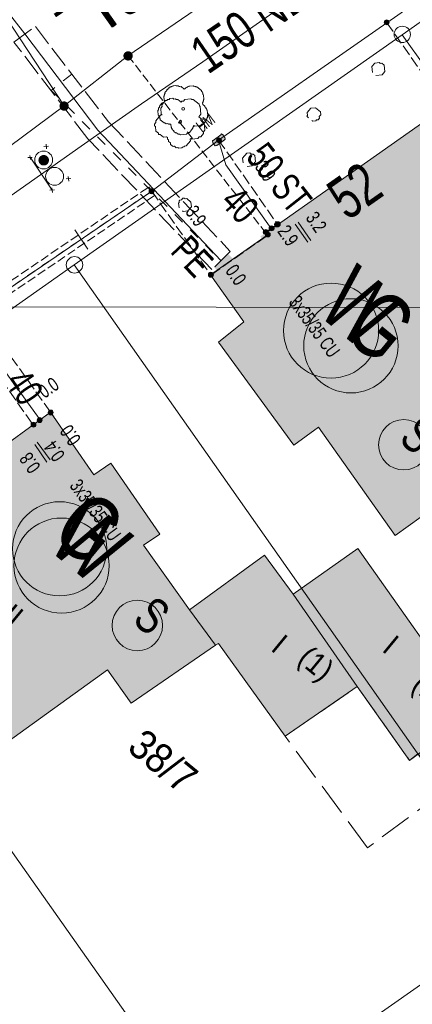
# Model space of a CAD drawing. Header units: metres. Extents: x -740 to 758, y -633 to 854.
# Tile 724 of 1056: x 293 to 308, y -150 to -113. Entities that reach past the tile are written whole.
import ezdxf

# ---------------------------------------------------------------- set-up
doc = ezdxf.new("R2010")
doc.units = ezdxf.units.M
doc.header["$MEASUREMENT"] = 0
for name, pattern in [('1248_416', [1.664, 1.248, -0.416]), ('333_125', [0.4576, 0.3328, -0.1248]), ('333_333', [0.6656, 0.3328, -0.3328]), ('416_125', [0.5408, 0.416, -0.1248]), ('416_416', [0.832, 0.416, -0.416]), ('832_208', [1.04, 0.832, -0.208])]:
    doc.linetypes.add(name, pattern=pattern)
for name, color, linetype in [('Gas.LOVION', 7, 'Continuous'), ('Gis.LOVION', 7, 'Continuous'), ('Grundkarte.LOVION', 7, 'Continuous'), ('Grundkarte_Text.LOVION', 7, 'Continuous'), ('Strom.LOVION', 7, 'Continuous'), ('StromBemass.LOVION', 7, 'Continuous'), ('ViewBounds.LOVION', 7, 'Continuous'), ('Wasser.LOVION', 7, 'Continuous')]:
    doc.layers.add(name, color=color, linetype=linetype)
doc.styles.add('ERSTELLTER_STIL_1', font='arial.ttf')

msp = doc.modelspace()

# ---------------------------------------------------------------- hatches: boundary and pattern name
at = {"layer": 'Gas.LOVION', "linetype": 'Continuous', "lineweight": 13}
for points in [[(297.651, -114.057), (297.664, -114.039), (297.675, -114.02), (297.683, -113.999), (297.688, -113.978), (297.691, -113.956), (297.691, -113.934), (297.688, -113.912), (297.682, -113.89), (297.674, -113.87), (297.663, -113.851), (297.65, -113.833), (297.635, -113.817), (297.618, -113.803), (297.599, -113.791), (297.579, -113.781), (297.558, -113.775), (297.536, -113.771), (297.514, -113.769), (297.492, -113.771), (297.471, -113.775), (297.45, -113.782), (297.43, -113.791), (297.411, -113.803), (297.394, -113.817), (297.379, -113.834), (297.366, -113.852), (297.355, -113.871), (297.347, -113.891), (297.342, -113.913), (297.339, -113.935), (297.339, -113.957), (297.342, -113.979), (297.348, -114), (297.356, -114.021), (297.367, -114.04), (297.38, -114.058), (297.395, -114.074), (297.412, -114.088), (297.431, -114.1), (297.451, -114.109), (297.472, -114.116), (297.493, -114.12), (297.516, -114.121), (297.538, -114.12), (297.559, -114.116), (297.58, -114.109), (297.6, -114.099), (297.619, -114.087), (297.636, -114.073)], [(297.653, -114.056), (297.666, -114.038), (297.676, -114.019), (297.684, -113.998), (297.69, -113.977), (297.692, -113.955), (297.692, -113.933), (297.69, -113.911), (297.684, -113.889), (297.676, -113.869), (297.665, -113.849), (297.652, -113.832), (297.637, -113.816), (297.62, -113.801), (297.601, -113.79), (297.581, -113.78), (297.56, -113.773), (297.538, -113.769), (297.516, -113.768), (297.494, -113.77), (297.472, -113.774), (297.451, -113.781), (297.431, -113.79), (297.412, -113.802), (297.395, -113.816), (297.38, -113.832), (297.367, -113.85), (297.357, -113.87), (297.349, -113.89), (297.343, -113.912), (297.34, -113.934), (297.341, -113.956), (297.343, -113.978), (297.349, -113.999), (297.357, -114.02), (297.368, -114.039), (297.381, -114.057), (297.396, -114.073), (297.413, -114.087), (297.432, -114.099), (297.452, -114.109), (297.473, -114.115), (297.495, -114.119), (297.517, -114.121), (297.539, -114.119), (297.561, -114.115), (297.582, -114.108), (297.602, -114.099), (297.621, -114.087), (297.638, -114.073)], [(295.22, -115.965), (295.233, -115.947), (295.243, -115.927), (295.251, -115.907), (295.257, -115.885), (295.26, -115.863), (295.26, -115.841), (295.257, -115.819), (295.251, -115.798), (295.243, -115.777), (295.232, -115.758), (295.219, -115.74), (295.204, -115.724), (295.187, -115.71), (295.168, -115.698), (295.148, -115.689), (295.127, -115.682), (295.105, -115.678), (295.083, -115.677), (295.061, -115.678), (295.04, -115.683), (295.019, -115.689), (294.999, -115.699), (294.98, -115.711), (294.963, -115.725), (294.948, -115.741), (294.935, -115.759), (294.925, -115.778), (294.916, -115.799), (294.911, -115.82), (294.908, -115.842), (294.908, -115.864), (294.911, -115.886), (294.917, -115.908), (294.925, -115.928), (294.936, -115.948), (294.949, -115.965), (294.964, -115.981), (294.981, -115.996), (295, -116.007), (295.02, -116.017), (295.041, -116.023), (295.062, -116.027), (295.085, -116.029), (295.107, -116.027), (295.128, -116.023), (295.149, -116.016), (295.169, -116.007), (295.188, -115.995), (295.205, -115.981)], [(295.222, -115.969), (295.235, -115.951), (295.245, -115.932), (295.253, -115.911), (295.259, -115.89), (295.262, -115.868), (295.262, -115.846), (295.259, -115.824), (295.253, -115.802), (295.245, -115.782), (295.234, -115.763), (295.221, -115.745), (295.206, -115.729), (295.189, -115.715), (295.17, -115.703), (295.15, -115.694), (295.129, -115.687), (295.107, -115.683), (295.085, -115.681), (295.063, -115.683), (295.042, -115.687), (295.021, -115.694), (295.001, -115.703), (294.982, -115.715), (294.965, -115.729), (294.95, -115.746), (294.937, -115.764), (294.927, -115.783), (294.918, -115.804), (294.913, -115.825), (294.91, -115.847), (294.91, -115.869), (294.913, -115.891), (294.919, -115.912), (294.927, -115.933), (294.938, -115.952), (294.951, -115.97), (294.966, -115.986), (294.983, -116), (295.002, -116.012), (295.022, -116.021), (295.043, -116.028), (295.064, -116.032), (295.087, -116.033), (295.109, -116.032), (295.13, -116.028), (295.151, -116.021), (295.171, -116.011), (295.19, -115.999), (295.207, -115.985)], [(303.124, -120.542), (302.533, -120.999), (302.769, -121.301), (303.344, -120.831)]]:
    msp.add_hatch(color=7, dxfattribs=at).paths.add_polyline_path(points)
at = {"layer": 'Grundkarte.LOVION', "linetype": 'Continuous', "lineweight": 18}
for color, points in [(9, [(302.806, -120.766), (300.648, -122.277), (301.917, -124.074), (300.959, -124.848), (303.824, -128.764), (304.762, -128.082), (307.677, -132.2), (311.626, -129.361), (310.071, -127.06), (315.155, -123.43), (309.792, -115.738), (302.768, -120.681)]), (9, [(298.718, -132.16), (296.857, -129.446), (296.22, -129.892), (294.569, -127.512), (292.968, -128.673), (292.834, -128.509), (285.619, -133.618), (291.079, -141.39), (296.74, -137.319), (297.632, -138.591), (300.845, -136.386), (299.856, -135.034), (298.108, -132.574)]), (254, [(306.23, -137.957), (308.22, -140.778), (310.674, -138.971), (306.248, -132.695), (303.788, -134.443)]), (254, [(299.856, -135.034), (300.845, -136.386), (300.957, -136.316), (303.489, -139.851), (306.23, -137.957), (303.788, -134.443), (302.697, -132.953)])]:
    msp.add_hatch(color=color, dxfattribs=at).paths.add_polyline_path(points)
at = {"layer": 'Strom.LOVION', "linetype": 'Continuous', "lineweight": 13}
for points in [[(300.892, -117.362), (301.18, -117.141), (301.207, -117.109), (301.201, -117.051), (301.118, -116.955), (301.131, -116.939), (301.102, -116.942), (301.07, -116.916), (301.043, -116.948), (300.755, -117.168), (300.725, -117.171), (300.734, -117.259), (300.817, -117.354), (300.833, -117.367)], [(303.401, -120.205), (302.545, -120.821), (302.695, -120.998), (303.522, -120.385)], [(294.595, -127.48), (293.755, -128.108), (293.876, -128.289), (294.733, -127.673)]]:
    msp.add_hatch(color=7, dxfattribs=at).paths.add_polyline_path(points)
at = {"layer": 'Strom.LOVION', "linetype": 'Continuous', "lineweight": 18}
for points in [[(294.463, -118.045), (294.478, -118.025), (294.49, -118.003), (294.499, -117.98), (294.505, -117.955), (294.508, -117.93), (294.508, -117.905), (294.505, -117.88), (294.499, -117.856), (294.489, -117.833), (294.477, -117.811), (294.462, -117.791), (294.445, -117.772), (294.426, -117.756), (294.405, -117.743), (294.382, -117.732), (294.358, -117.725), (294.333, -117.72), (294.308, -117.719), (294.283, -117.72), (294.258, -117.725), (294.235, -117.733), (294.212, -117.744), (294.191, -117.757), (294.172, -117.773), (294.154, -117.792), (294.14, -117.812), (294.128, -117.834), (294.118, -117.857), (294.112, -117.882), (294.109, -117.907), (294.109, -117.932), (294.113, -117.957), (294.119, -117.981), (294.128, -118.004), (294.14, -118.026), (294.155, -118.046), (294.172, -118.065), (294.192, -118.081), (294.213, -118.094), (294.236, -118.105), (294.26, -118.112), (294.284, -118.117), (294.309, -118.118), (294.335, -118.117), (294.359, -118.112), (294.383, -118.104), (294.406, -118.093), (294.427, -118.08), (294.446, -118.064)], [(294.363, -117.962), (294.369, -117.955), (294.373, -117.947), (294.376, -117.938), (294.378, -117.93), (294.38, -117.921), (294.38, -117.912), (294.378, -117.903), (294.376, -117.895), (294.373, -117.886), (294.368, -117.878), (294.363, -117.871), (294.357, -117.865), (294.35, -117.859), (294.343, -117.854), (294.335, -117.851), (294.326, -117.848), (294.317, -117.846), (294.308, -117.846), (294.299, -117.846), (294.291, -117.848), (294.282, -117.851), (294.274, -117.855), (294.267, -117.859), (294.26, -117.865), (294.254, -117.872), (294.248, -117.879), (294.244, -117.887), (294.241, -117.895), (294.239, -117.904), (294.238, -117.912), (294.238, -117.921), (294.239, -117.93), (294.241, -117.939), (294.244, -117.947), (294.249, -117.955), (294.254, -117.962), (294.26, -117.969), (294.267, -117.974), (294.274, -117.979), (294.283, -117.983), (294.291, -117.986), (294.3, -117.987), (294.309, -117.988), (294.318, -117.987), (294.326, -117.986), (294.335, -117.983), (294.343, -117.979), (294.351, -117.974), (294.357, -117.968)]]:
    msp.add_hatch(color=150, dxfattribs=at).paths.add_polyline_path(points)
at = {"layer": 'StromBemass.LOVION', "linetype": 'Continuous', "lineweight": 13}
for points in [[(307.422, -112.727), (307.429, -112.718), (307.434, -112.707), (307.439, -112.697), (307.442, -112.685), (307.443, -112.674), (307.443, -112.662), (307.441, -112.65), (307.439, -112.639), (307.434, -112.628), (307.429, -112.618), (307.422, -112.609), (307.414, -112.6), (307.405, -112.593), (307.395, -112.586), (307.384, -112.581), (307.373, -112.578), (307.361, -112.576), (307.35, -112.575), (307.338, -112.576), (307.327, -112.578), (307.316, -112.582), (307.305, -112.587), (307.295, -112.593), (307.286, -112.6), (307.278, -112.609), (307.271, -112.618), (307.266, -112.629), (307.262, -112.64), (307.259, -112.651), (307.257, -112.663), (307.257, -112.674), (307.259, -112.686), (307.262, -112.697), (307.266, -112.708), (307.272, -112.718), (307.279, -112.728), (307.287, -112.736), (307.296, -112.744), (307.306, -112.75), (307.316, -112.755), (307.327, -112.758), (307.339, -112.76), (307.35, -112.761), (307.362, -112.76), (307.374, -112.758), (307.385, -112.754), (307.395, -112.749), (307.405, -112.743), (307.414, -112.736)], [(301.043, -117.216), (301.05, -117.206), (301.056, -117.196), (301.06, -117.185), (301.063, -117.174), (301.064, -117.162), (301.064, -117.151), (301.063, -117.139), (301.06, -117.128), (301.055, -117.117), (301.05, -117.107), (301.043, -117.097), (301.035, -117.089), (301.026, -117.082), (301.016, -117.075), (301.006, -117.071), (300.994, -117.067), (300.983, -117.065), (300.971, -117.064), (300.96, -117.065), (300.948, -117.067), (300.937, -117.071), (300.927, -117.076), (300.917, -117.082), (300.908, -117.089), (300.9, -117.098), (300.893, -117.107), (300.888, -117.118), (300.884, -117.128), (300.881, -117.14), (300.879, -117.151), (300.879, -117.163), (300.881, -117.174), (300.884, -117.186), (300.888, -117.196), (300.894, -117.207), (300.901, -117.216), (300.909, -117.224), (300.918, -117.232), (300.927, -117.238), (300.938, -117.243), (300.949, -117.247), (300.96, -117.249), (300.972, -117.249), (300.984, -117.249), (300.995, -117.246), (301.006, -117.243), (301.017, -117.238), (301.026, -117.231), (301.035, -117.224)], [(298.483, -119.156), (298.489, -119.147), (298.495, -119.136), (298.499, -119.125), (298.502, -119.114), (298.504, -119.102), (298.504, -119.09), (298.502, -119.079), (298.499, -119.067), (298.495, -119.056), (298.489, -119.046), (298.482, -119.036), (298.474, -119.028), (298.465, -119.02), (298.455, -119.014), (298.444, -119.009), (298.433, -119.005), (298.421, -119.003), (298.41, -119.002), (298.398, -119.003), (298.386, -119.006), (298.375, -119.009), (298.364, -119.014), (298.354, -119.021), (298.345, -119.028), (298.337, -119.037), (298.33, -119.046), (298.325, -119.057), (298.32, -119.068), (298.317, -119.079), (298.316, -119.091), (298.316, -119.103), (298.318, -119.114), (298.321, -119.126), (298.325, -119.137), (298.331, -119.147), (298.338, -119.157), (298.346, -119.165), (298.355, -119.173), (298.365, -119.179), (298.376, -119.184), (298.387, -119.188), (298.398, -119.19), (298.41, -119.191), (298.422, -119.19), (298.434, -119.188), (298.445, -119.184), (298.455, -119.179), (298.465, -119.172), (298.475, -119.165)], [(303.256, -120.424), (303.263, -120.414), (303.269, -120.403), (303.273, -120.392), (303.276, -120.381), (303.278, -120.369), (303.278, -120.357), (303.276, -120.345), (303.273, -120.334), (303.269, -120.323), (303.263, -120.312), (303.256, -120.303), (303.248, -120.294), (303.238, -120.286), (303.228, -120.28), (303.218, -120.275), (303.206, -120.271), (303.195, -120.269), (303.183, -120.268), (303.171, -120.269), (303.159, -120.271), (303.148, -120.275), (303.137, -120.28), (303.127, -120.287), (303.118, -120.294), (303.11, -120.303), (303.103, -120.313), (303.097, -120.323), (303.093, -120.334), (303.09, -120.346), (303.088, -120.358), (303.088, -120.37), (303.09, -120.381), (303.093, -120.393), (303.097, -120.404), (303.103, -120.414), (303.11, -120.424), (303.118, -120.433), (303.127, -120.44), (303.138, -120.447), (303.148, -120.452), (303.16, -120.455), (303.171, -120.458), (303.183, -120.458), (303.195, -120.457), (303.207, -120.455), (303.218, -120.451), (303.229, -120.446), (303.239, -120.44), (303.248, -120.432)], [(303.283, -120.414), (303.29, -120.404), (303.295, -120.394), (303.3, -120.383), (303.302, -120.371), (303.304, -120.36), (303.304, -120.348), (303.302, -120.336), (303.299, -120.325), (303.295, -120.314), (303.289, -120.304), (303.282, -120.294), (303.274, -120.286), (303.265, -120.278), (303.255, -120.272), (303.245, -120.267), (303.233, -120.264), (303.222, -120.261), (303.21, -120.261), (303.198, -120.261), (303.187, -120.264), (303.176, -120.267), (303.165, -120.272), (303.155, -120.279), (303.146, -120.286), (303.138, -120.295), (303.131, -120.304), (303.126, -120.315), (303.121, -120.326), (303.119, -120.337), (303.117, -120.349), (303.117, -120.36), (303.119, -120.372), (303.122, -120.383), (303.126, -120.394), (303.132, -120.405), (303.139, -120.414), (303.147, -120.423), (303.156, -120.43), (303.166, -120.436), (303.176, -120.441), (303.188, -120.445), (303.199, -120.447), (303.211, -120.448), (303.223, -120.447), (303.234, -120.445), (303.245, -120.441), (303.256, -120.436), (303.266, -120.43), (303.275, -120.422)], [(302.824, -120.712), (302.831, -120.702), (302.836, -120.692), (302.841, -120.681), (302.844, -120.67), (302.845, -120.658), (302.845, -120.646), (302.843, -120.634), (302.84, -120.623), (302.836, -120.612), (302.83, -120.602), (302.824, -120.592), (302.815, -120.584), (302.806, -120.576), (302.796, -120.57), (302.786, -120.565), (302.775, -120.562), (302.763, -120.559), (302.751, -120.559), (302.74, -120.56), (302.728, -120.562), (302.717, -120.565), (302.706, -120.57), (302.696, -120.577), (302.687, -120.584), (302.679, -120.593), (302.672, -120.602), (302.667, -120.613), (302.663, -120.624), (302.66, -120.635), (302.658, -120.647), (302.658, -120.658), (302.66, -120.67), (302.663, -120.681), (302.667, -120.692), (302.673, -120.703), (302.68, -120.712), (302.688, -120.721), (302.697, -120.728), (302.707, -120.734), (302.717, -120.739), (302.729, -120.743), (302.74, -120.745), (302.752, -120.746), (302.764, -120.745), (302.775, -120.743), (302.786, -120.739), (302.797, -120.734), (302.807, -120.728), (302.816, -120.72)], [(302.902, -120.807), (302.909, -120.798), (302.914, -120.787), (302.918, -120.777), (302.921, -120.765), (302.923, -120.754), (302.923, -120.742), (302.921, -120.731), (302.918, -120.72), (302.914, -120.709), (302.908, -120.699), (302.901, -120.69), (302.893, -120.681), (302.885, -120.674), (302.875, -120.668), (302.864, -120.663), (302.853, -120.659), (302.842, -120.657), (302.83, -120.656), (302.819, -120.657), (302.807, -120.659), (302.796, -120.663), (302.786, -120.668), (302.776, -120.674), (302.767, -120.682), (302.759, -120.69), (302.753, -120.699), (302.747, -120.71), (302.743, -120.72), (302.74, -120.731), (302.739, -120.743), (302.739, -120.755), (302.74, -120.766), (302.743, -120.777), (302.747, -120.788), (302.753, -120.798), (302.76, -120.807), (302.768, -120.816), (302.777, -120.823), (302.787, -120.829), (302.797, -120.834), (302.808, -120.838), (302.819, -120.84), (302.831, -120.841), (302.842, -120.84), (302.854, -120.838), (302.865, -120.834), (302.875, -120.829), (302.885, -120.823), (302.894, -120.815)], [(303.043, -120.569), (303.05, -120.56), (303.055, -120.55), (303.06, -120.539), (303.063, -120.527), (303.064, -120.516), (303.064, -120.504), (303.062, -120.492), (303.059, -120.481), (303.055, -120.47), (303.049, -120.46), (303.043, -120.45), (303.034, -120.442), (303.025, -120.435), (303.015, -120.428), (303.005, -120.423), (302.994, -120.42), (302.982, -120.418), (302.971, -120.417), (302.959, -120.418), (302.947, -120.42), (302.936, -120.424), (302.926, -120.429), (302.916, -120.435), (302.907, -120.442), (302.899, -120.451), (302.892, -120.46), (302.886, -120.471), (302.882, -120.482), (302.879, -120.493), (302.878, -120.505), (302.878, -120.516), (302.879, -120.528), (302.882, -120.539), (302.887, -120.55), (302.892, -120.56), (302.899, -120.57), (302.907, -120.578), (302.916, -120.586), (302.926, -120.592), (302.937, -120.597), (302.948, -120.601), (302.959, -120.603), (302.971, -120.604), (302.983, -120.603), (302.994, -120.6), (303.005, -120.597), (303.016, -120.592), (303.026, -120.586), (303.035, -120.578)], [(303.044, -120.572), (303.051, -120.563), (303.056, -120.552), (303.06, -120.541), (303.063, -120.53), (303.065, -120.519), (303.065, -120.507), (303.063, -120.495), (303.06, -120.484), (303.056, -120.473), (303.05, -120.463), (303.043, -120.453), (303.035, -120.445), (303.026, -120.438), (303.016, -120.431), (303.006, -120.426), (302.995, -120.423), (302.983, -120.421), (302.972, -120.42), (302.96, -120.421), (302.948, -120.423), (302.937, -120.427), (302.927, -120.432), (302.917, -120.438), (302.908, -120.445), (302.9, -120.454), (302.893, -120.463), (302.888, -120.474), (302.883, -120.485), (302.88, -120.496), (302.879, -120.507), (302.879, -120.519), (302.881, -120.531), (302.884, -120.542), (302.888, -120.553), (302.894, -120.563), (302.9, -120.572), (302.908, -120.581), (302.917, -120.588), (302.927, -120.595), (302.938, -120.6), (302.949, -120.603), (302.961, -120.605), (302.972, -120.606), (302.984, -120.605), (302.995, -120.603), (303.006, -120.599), (303.017, -120.594), (303.027, -120.588), (303.036, -120.581)], [(300.737, -122.34), (300.744, -122.33), (300.75, -122.32), (300.754, -122.309), (300.757, -122.298), (300.758, -122.286), (300.758, -122.274), (300.757, -122.262), (300.754, -122.251), (300.749, -122.24), (300.744, -122.23), (300.737, -122.22), (300.729, -122.211), (300.72, -122.204), (300.71, -122.198), (300.699, -122.193), (300.688, -122.189), (300.676, -122.187), (300.664, -122.186), (300.652, -122.187), (300.641, -122.189), (300.63, -122.193), (300.619, -122.198), (300.609, -122.204), (300.6, -122.212), (300.592, -122.221), (300.585, -122.23), (300.579, -122.24), (300.575, -122.251), (300.572, -122.263), (300.57, -122.275), (300.571, -122.286), (300.572, -122.298), (300.575, -122.31), (300.579, -122.321), (300.585, -122.331), (300.592, -122.341), (300.6, -122.349), (300.609, -122.357), (300.619, -122.363), (300.63, -122.368), (300.641, -122.372), (300.653, -122.374), (300.665, -122.374), (300.677, -122.374), (300.688, -122.371), (300.699, -122.368), (300.71, -122.363), (300.72, -122.356), (300.729, -122.349)], [(300.738, -122.336), (300.745, -122.327), (300.751, -122.316), (300.755, -122.305), (300.758, -122.294), (300.759, -122.282), (300.759, -122.27), (300.758, -122.259), (300.755, -122.247), (300.75, -122.236), (300.745, -122.226), (300.738, -122.216), (300.73, -122.208), (300.72, -122.2), (300.71, -122.194), (300.7, -122.189), (300.688, -122.185), (300.677, -122.183), (300.665, -122.182), (300.653, -122.183), (300.642, -122.185), (300.63, -122.189), (300.62, -122.194), (300.61, -122.201), (300.601, -122.208), (300.593, -122.217), (300.586, -122.226), (300.58, -122.237), (300.576, -122.248), (300.573, -122.259), (300.571, -122.271), (300.571, -122.283), (300.573, -122.295), (300.576, -122.306), (300.58, -122.317), (300.586, -122.327), (300.593, -122.337), (300.601, -122.345), (300.61, -122.353), (300.62, -122.359), (300.631, -122.364), (300.642, -122.368), (300.654, -122.37), (300.666, -122.371), (300.677, -122.37), (300.689, -122.368), (300.7, -122.364), (300.711, -122.359), (300.721, -122.353), (300.73, -122.345)], [(294.643, -127.583), (294.649, -127.573), (294.655, -127.563), (294.659, -127.552), (294.662, -127.541), (294.664, -127.529), (294.664, -127.518), (294.662, -127.506), (294.659, -127.495), (294.655, -127.484), (294.649, -127.474), (294.642, -127.464), (294.634, -127.456), (294.625, -127.449), (294.615, -127.442), (294.605, -127.437), (294.594, -127.434), (294.582, -127.432), (294.571, -127.431), (294.559, -127.432), (294.548, -127.434), (294.537, -127.438), (294.526, -127.443), (294.516, -127.449), (294.507, -127.456), (294.499, -127.465), (294.493, -127.474), (294.487, -127.484), (294.483, -127.495), (294.48, -127.507), (294.478, -127.518), (294.479, -127.53), (294.48, -127.541), (294.483, -127.553), (294.487, -127.563), (294.493, -127.574), (294.5, -127.583), (294.508, -127.591), (294.517, -127.599), (294.527, -127.605), (294.537, -127.61), (294.548, -127.614), (294.56, -127.616), (294.571, -127.616), (294.583, -127.616), (294.594, -127.613), (294.605, -127.61), (294.616, -127.605), (294.626, -127.599), (294.635, -127.591)], [(294.647, -127.584), (294.654, -127.574), (294.659, -127.564), (294.664, -127.553), (294.666, -127.542), (294.668, -127.53), (294.668, -127.518), (294.666, -127.507), (294.663, -127.496), (294.659, -127.485), (294.653, -127.475), (294.646, -127.465), (294.638, -127.457), (294.629, -127.449), (294.62, -127.443), (294.609, -127.438), (294.598, -127.434), (294.586, -127.432), (294.575, -127.432), (294.563, -127.432), (294.552, -127.435), (294.54, -127.438), (294.53, -127.443), (294.52, -127.45), (294.511, -127.457), (294.503, -127.466), (294.496, -127.475), (294.491, -127.485), (294.486, -127.496), (294.484, -127.507), (294.482, -127.519), (294.482, -127.531), (294.484, -127.542), (294.487, -127.554), (294.491, -127.564), (294.497, -127.575), (294.504, -127.584), (294.512, -127.593), (294.521, -127.6), (294.53, -127.606), (294.541, -127.611), (294.552, -127.615), (294.564, -127.617), (294.575, -127.618), (294.587, -127.617), (294.598, -127.615), (294.61, -127.611), (294.62, -127.606), (294.63, -127.6), (294.639, -127.592)], [(294.228, -127.871), (294.235, -127.861), (294.24, -127.851), (294.245, -127.84), (294.247, -127.829), (294.249, -127.817), (294.249, -127.806), (294.247, -127.794), (294.244, -127.783), (294.24, -127.772), (294.234, -127.762), (294.228, -127.752), (294.22, -127.744), (294.211, -127.737), (294.201, -127.73), (294.19, -127.725), (294.179, -127.722), (294.168, -127.72), (294.156, -127.719), (294.144, -127.72), (294.133, -127.722), (294.122, -127.726), (294.111, -127.731), (294.101, -127.737), (294.092, -127.744), (294.084, -127.753), (294.078, -127.762), (294.072, -127.773), (294.068, -127.784), (294.065, -127.795), (294.064, -127.806), (294.064, -127.818), (294.065, -127.83), (294.068, -127.841), (294.072, -127.852), (294.078, -127.862), (294.085, -127.871), (294.093, -127.88), (294.102, -127.887), (294.112, -127.893), (294.122, -127.898), (294.133, -127.902), (294.145, -127.904), (294.157, -127.905), (294.168, -127.904), (294.18, -127.902), (294.191, -127.898), (294.201, -127.893), (294.211, -127.887), (294.22, -127.879)], [(294.228, -127.871), (294.235, -127.861), (294.24, -127.851), (294.245, -127.84), (294.247, -127.829), (294.249, -127.817), (294.249, -127.806), (294.247, -127.794), (294.244, -127.783), (294.24, -127.772), (294.234, -127.762), (294.228, -127.752), (294.22, -127.744), (294.211, -127.737), (294.201, -127.73), (294.19, -127.725), (294.179, -127.722), (294.168, -127.72), (294.156, -127.719), (294.144, -127.72), (294.133, -127.722), (294.122, -127.726), (294.111, -127.731), (294.101, -127.737), (294.092, -127.744), (294.084, -127.753), (294.078, -127.762), (294.072, -127.773), (294.068, -127.784), (294.065, -127.795), (294.064, -127.806), (294.064, -127.818), (294.065, -127.83), (294.068, -127.841), (294.072, -127.852), (294.078, -127.862), (294.085, -127.871), (294.093, -127.88), (294.102, -127.887), (294.112, -127.893), (294.122, -127.898), (294.133, -127.902), (294.145, -127.904), (294.157, -127.905), (294.168, -127.904), (294.18, -127.902), (294.191, -127.898), (294.201, -127.893), (294.211, -127.887), (294.22, -127.879)], [(293.991, -128.044), (293.998, -128.034), (294.004, -128.024), (294.008, -128.013), (294.011, -128.002), (294.012, -127.99), (294.012, -127.978), (294.011, -127.966), (294.008, -127.955), (294.003, -127.944), (293.998, -127.934), (293.991, -127.924), (293.983, -127.916), (293.974, -127.908), (293.964, -127.902), (293.953, -127.897), (293.942, -127.893), (293.93, -127.891), (293.918, -127.89), (293.907, -127.891), (293.895, -127.893), (293.884, -127.897), (293.873, -127.902), (293.863, -127.908), (293.854, -127.916), (293.846, -127.925), (293.839, -127.934), (293.834, -127.945), (293.829, -127.956), (293.826, -127.967), (293.825, -127.979), (293.825, -127.99), (293.826, -128.002), (293.829, -128.014), (293.834, -128.025), (293.839, -128.035), (293.846, -128.044), (293.855, -128.053), (293.864, -128.06), (293.874, -128.067), (293.884, -128.072), (293.896, -128.075), (293.907, -128.078), (293.919, -128.078), (293.931, -128.077), (293.942, -128.075), (293.953, -128.072), (293.964, -128.066), (293.974, -128.06), (293.983, -128.053)], [(293.989, -128.044), (293.996, -128.035), (294.002, -128.025), (294.006, -128.014), (294.009, -128.003), (294.01, -127.991), (294.01, -127.98), (294.009, -127.968), (294.006, -127.957), (294.001, -127.946), (293.996, -127.936), (293.989, -127.927), (293.981, -127.919), (293.972, -127.911), (293.962, -127.905), (293.952, -127.9), (293.941, -127.897), (293.93, -127.894), (293.918, -127.894), (293.906, -127.895), (293.895, -127.897), (293.884, -127.9), (293.874, -127.905), (293.864, -127.912), (293.855, -127.919), (293.847, -127.927), (293.84, -127.937), (293.835, -127.947), (293.831, -127.958), (293.828, -127.969), (293.826, -127.98), (293.826, -127.992), (293.828, -128.003), (293.831, -128.015), (293.835, -128.025), (293.841, -128.035), (293.848, -128.045), (293.855, -128.053), (293.864, -128.06), (293.874, -128.067), (293.885, -128.072), (293.896, -128.075), (293.907, -128.077), (293.919, -128.078), (293.93, -128.077), (293.941, -128.075), (293.952, -128.071), (293.963, -128.066), (293.973, -128.06), (293.982, -128.053)]]:
    msp.add_hatch(color=7, dxfattribs=at).paths.add_polyline_path(points)
at = {"layer": 'Wasser.LOVION', "linetype": 'Continuous', "lineweight": 13}
msp.add_hatch(color=7, dxfattribs=at).paths.add_polyline_path([(301.325, -121.487), (300.782, -121.983), (301.032, -122.269), (301.587, -121.757)])

# ---------------------------------------------------------------- linework, layer by layer
at = {"layer": 'Gas.LOVION', "color": 5, "linetype": 'Continuous', "lineweight": 18}
for points in [[(295.084, -115.846), (286.469, -102.708)], [(310.376, -104.937), (307.469, -107.098), (307.263, -107.251), (297.513, -113.939), (295.084, -115.846), (291.901, -118.211), (285.3, -123.098), (284.8, -123.117), (284.468, -123.357), (280.725, -125.88), (280.365, -126.122), (272.822, -131.5), (261.796, -139.346), (259.665, -140.826), (253.012, -145.481), (247.544, -148.956), (241.535, -152.795)]]:
    msp.add_lwpolyline(points, dxfattribs=at)
at = {"layer": 'Gas.LOVION', "color": 5, "linetype": '333_125', "lineweight": 18}
msp.add_lwpolyline([(297.513, -113.939), (302.822, -120.779)], dxfattribs=at)
at = {"layer": 'Gas.LOVION', "color": 5, "linetype": 'Continuous', "lineweight": 18}
for centre, radius in [((305.989, -124.984), 1.794), ((294.915, -132.711), 1.791)]:
    msp.add_circle(centre, radius, dxfattribs=at)
at = {"layer": 'Gis.LOVION', "color": 44, "linetype": 'Continuous', "lineweight": 18}
msp.add_lwpolyline([(300.018, -116.59), (300.005, -116.606), (300.008, -116.635), (299.981, -116.668), (299.984, -116.697), (299.852, -116.857), (299.823, -116.86), (299.797, -116.892), (299.767, -116.895), (299.741, -116.927), (299.507, -116.95), (299.475, -116.924), (299.416, -116.93), (299.352, -116.877), (299.322, -116.88), (299.258, -116.827), (299.255, -116.798), (299.191, -116.745), (299.188, -116.716), (299.172, -116.702), (299.169, -116.673), (299.153, -116.66), (299.142, -116.543), (299.083, -116.548), (299.067, -116.535), (299.038, -116.538), (299.022, -116.525), (298.963, -116.531), (298.915, -116.491), (298.886, -116.494), (298.741, -116.375), (298.738, -116.346), (298.722, -116.333), (298.719, -116.303), (298.687, -116.277), (298.681, -116.218), (298.665, -116.205), (298.648, -116.029), (298.675, -115.997), (298.669, -115.939), (298.708, -115.891), (298.706, -115.861), (298.798, -115.749), (298.827, -115.746), (298.854, -115.714), (298.883, -115.711), (298.909, -115.679), (298.907, -115.649), (298.891, -115.636), (298.876, -115.49), (298.889, -115.474), (298.887, -115.445), (298.9, -115.428), (298.897, -115.399), (298.923, -115.367), (298.92, -115.338), (298.986, -115.257), (298.984, -115.228), (299.013, -115.225), (299.066, -115.161), (299.095, -115.158), (299.121, -115.126), (299.151, -115.123), (299.164, -115.107), (299.222, -115.101), (299.236, -115.085), (299.323, -115.077), (299.34, -115.09), (299.427, -115.081), (299.46, -115.108), (299.489, -115.105), (299.505, -115.118), (299.534, -115.115), (299.647, -115.208), (299.676, -115.205), (299.716, -115.157), (299.745, -115.154), (299.771, -115.122), (299.83, -115.116), (299.843, -115.1), (299.989, -115.086), (300.005, -115.099), (300.035, -115.096), (300.051, -115.109), (300.08, -115.106), (300.096, -115.119), (300.125, -115.117), (300.302, -115.262), (300.305, -115.291), (300.337, -115.318), (300.34, -115.347), (300.356, -115.36), (300.362, -115.419), (300.378, -115.432), (300.395, -115.607), (300.382, -115.623), (300.385, -115.653), (300.371, -115.669), (300.374, -115.698), (300.348, -115.73), (300.354, -115.789), (300.434, -115.855), (300.437, -115.884), (300.469, -115.911), (300.472, -115.94), (300.504, -115.966), (300.507, -115.995), (300.523, -116.009), (300.543, -116.214), (300.53, -116.23), (300.535, -116.288), (300.509, -116.32), (300.512, -116.35), (300.472, -116.398), (300.475, -116.427), (300.409, -116.507), (300.38, -116.51), (300.353, -116.542), (300.324, -116.545), (300.298, -116.577), (300.269, -116.58), (300.255, -116.596), (300.05, -116.616)], close=True, dxfattribs=at)
msp.add_circle((299.608, -115.964), 0.051, dxfattribs=at)
at = {"layer": 'Grundkarte.LOVION', "color": 8, "linetype": 'Continuous', "lineweight": 18}
for points in [[(371.82, -68.177), (363.084, -74.351), (340.13, -90.487), (331.171, -96.801), (319.747, -104.804), (307.942, -113.141), (295.468, -121.897), (283.414, -130.405), (271.301, -138.919), (262.729, -144.959), (254.099, -151.005), (251.473, -152.562), (241.203, -158.768), (218.395, -171.254), (204.114, -179.064), (190.895, -186.238), (189.096, -187.182)], [(371.539, -86.47), (371.329, -86.136), (365.934, -78.417), (363.084, -74.351), (371.82, -68.177), (363.084, -74.351), (340.13, -90.487), (331.171, -96.801), (319.747, -104.804), (307.942, -113.141), (295.468, -121.897), (283.414, -130.405), (271.301, -138.919), (262.729, -144.959), (254.099, -151.005), (251.473, -152.562), (241.203, -158.768), (218.395, -171.254), (204.114, -179.064), (190.895, -186.238), (189.096, -187.182)], [(335.247, -130.628), (325.18, -137.701), (315.155, -123.43), (309.792, -115.738), (307.942, -113.141), (319.747, -104.804), (336.594, -128.989), (319.747, -104.804), (331.171, -96.801), (334.054, -100.893), (339.481, -108.638), (340.1, -109.524), (345.865, -117.708), (340.1, -109.524), (339.481, -108.638), (334.054, -100.893), (331.171, -96.801), (340.13, -90.487), (342.986, -94.611), (348.408, -102.298), (349.091, -103.236), (353.076, -108.935)], [(311.836, -106.11), (300.359, -114.177), (298.031, -115.765), (295.736, -117.378), (293.414, -119.024), (291.119, -120.637), (288.791, -122.225), (286.66, -123.704), (284.502, -125.215), (282.371, -126.695), (280.214, -128.206), (278.082, -129.685), (275.925, -131.197), (273.794, -132.676), (271.668, -134.214), (269.511, -135.725)], [(216.606, -209.792), (219.976, -207.985), (234.256, -200.175), (258.383, -183.334), (271.363, -175.533), (271.501, -175.431), (279.935, -169.493), (288.539, -163.48), (300.62, -154.939), (312.707, -146.457), (325.18, -137.701), (335.247, -130.628)], [(279.935, -169.493), (288.539, -163.48), (300.62, -154.939), (312.707, -146.457)]]:
    msp.add_lwpolyline(points, dxfattribs=at)
at = {"layer": 'Grundkarte.LOVION', "color": 253, "linetype": 'Continuous', "lineweight": 18}
for points in [[(254.099, -151.005), (262.729, -144.959), (271.301, -138.919), (283.414, -130.405), (295.468, -121.897), (307.942, -113.141), (319.747, -104.804), (336.594, -128.989), (319.747, -104.804), (331.171, -96.801), (340.13, -90.487), (363.084, -74.351), (371.82, -68.177)], [(216.606, -209.792), (219.976, -207.985), (234.256, -200.175), (258.383, -183.334), (271.363, -175.533), (271.501, -175.431), (279.935, -169.493), (288.539, -163.48), (300.62, -154.939), (312.707, -146.457), (325.18, -137.701), (335.247, -130.628)], [(300.62, -154.939), (312.707, -146.457), (325.18, -137.701), (335.247, -130.628), (325.18, -137.701), (312.707, -146.457), (300.62, -154.939)]]:
    msp.add_lwpolyline(points, dxfattribs=at)
at = {"layer": 'Grundkarte.LOVION', "color": 8, "linetype": 'Continuous', "lineweight": 18}
for points in [[(295.468, -121.897), (307.942, -113.141), (309.792, -115.738), (315.155, -123.43), (325.18, -137.701), (312.707, -146.457)], [(302.806, -120.766), (302.768, -120.681), (309.792, -115.738), (315.155, -123.43), (310.071, -127.06), (311.626, -129.361), (307.677, -132.2), (304.762, -128.082), (303.824, -128.764), (300.959, -124.848), (301.917, -124.074), (300.648, -122.277)], [(283.414, -130.405), (295.468, -121.897), (312.707, -146.457), (300.62, -154.939), (291.079, -141.39), (285.619, -133.618)], [(298.718, -132.16), (298.108, -132.574), (299.856, -135.034), (300.845, -136.386), (297.632, -138.591), (296.74, -137.319), (291.079, -141.39), (285.619, -133.618), (292.834, -128.509), (292.968, -128.673), (294.569, -127.512), (296.22, -129.892), (296.857, -129.446)], [(288.539, -163.48), (271.301, -138.919), (283.414, -130.405), (285.619, -133.618), (291.079, -141.39), (300.62, -154.939)], [(306.23, -137.957), (303.788, -134.443), (306.248, -132.695), (310.674, -138.971), (308.22, -140.778)], [(299.856, -135.034), (302.697, -132.953), (303.788, -134.443), (306.23, -137.957), (303.489, -139.851), (300.957, -136.316), (300.845, -136.386)]]:
    msp.add_lwpolyline(points, close=True, dxfattribs=at)
at = {"layer": 'Grundkarte.LOVION', "color": 3, "linetype": 'Continuous', "lineweight": 18}
for points in [[(306.812, -114.581), (306.789, -114.347), (306.895, -114.218), (307.07, -114.201), (307.102, -114.228), (307.161, -114.222), (307.257, -114.301), (307.28, -114.535), (307.175, -114.664), (306.94, -114.687)], [(304.379, -116.297), (304.314, -116.244), (304.341, -116.212), (304.329, -116.095), (304.461, -115.934), (304.637, -115.917), (304.83, -116.075), (304.841, -116.192), (304.788, -116.257), (304.794, -116.315), (304.741, -116.379), (304.683, -116.385), (304.656, -116.417), (304.539, -116.429), (304.507, -116.402)], [(301.887, -118.018), (301.87, -117.842), (302.028, -117.65), (302.145, -117.638), (302.21, -117.691), (302.268, -117.685), (302.332, -117.738), (302.355, -117.972), (302.329, -118.004), (302.335, -118.063), (302.276, -118.069), (302.223, -118.133), (302.048, -118.15)], [(299.454, -119.734), (299.437, -119.558), (299.463, -119.526), (299.457, -119.467), (299.484, -119.435), (299.542, -119.43), (299.595, -119.365), (299.654, -119.36), (299.686, -119.386), (299.744, -119.38), (299.905, -119.512), (299.922, -119.688), (299.79, -119.849), (299.614, -119.866), (299.582, -119.839)]]:
    msp.add_lwpolyline(points, dxfattribs=at)
at = {"layer": 'Grundkarte.LOVION', "color": 9, "linetype": 'Continuous', "lineweight": 18}
for points in [[(299.904, -117.089), (299.878, -117.121), (299.884, -117.18), (299.725, -117.372), (299.667, -117.378), (299.64, -117.41), (299.582, -117.416), (299.555, -117.448), (299.438, -117.46), (299.406, -117.433), (299.348, -117.439), (299.283, -117.386), (299.225, -117.392), (299.128, -117.312), (299.123, -117.254), (299.058, -117.201), (299.053, -117.143), (299.02, -117.116), (299.015, -117.058), (298.983, -117.031), (298.865, -117.043), (298.737, -116.937), (298.678, -116.943), (298.673, -116.884), (298.576, -116.805), (298.559, -116.629), (298.527, -116.603), (298.521, -116.544), (298.574, -116.48), (298.568, -116.421), (298.753, -116.196), (298.812, -116.191), (298.78, -116.164), (298.757, -115.93), (298.81, -115.866), (298.804, -115.807), (298.936, -115.647), (298.994, -115.641), (299.021, -115.609), (299.079, -115.603), (299.106, -115.571), (299.223, -115.559), (299.255, -115.586), (299.314, -115.58), (299.346, -115.607), (299.404, -115.601), (299.533, -115.706), (299.559, -115.674), (299.618, -115.669), (299.671, -115.604), (299.905, -115.581), (299.937, -115.608), (299.996, -115.602), (300.22, -115.787), (300.226, -115.846), (300.258, -115.872), (300.287, -116.165), (300.208, -116.261), (300.336, -116.367), (300.342, -116.425), (300.406, -116.478), (300.435, -116.771), (300.382, -116.835), (300.388, -116.894), (300.282, -117.022), (300.224, -117.028), (300.171, -117.092), (299.937, -117.115)], [(299.522, -116.506), (299.464, -116.511), (299.432, -116.485), (299.458, -116.453), (299.484, -116.421), (299.511, -116.388), (299.543, -116.415), (299.517, -116.447), (299.549, -116.473)]]:
    msp.add_lwpolyline(points, close=True, dxfattribs=at)
at = {"layer": 'Grundkarte.LOVION', "color": 7, "linetype": 'Continuous', "lineweight": 13}
msp.add_lwpolyline([(335.247, -130.628), (325.18, -137.701), (312.707, -146.457), (300.62, -154.939), (288.539, -163.48), (279.935, -169.493), (271.501, -175.431), (274.55, -179.714), (276.948, -183.677), (279.157, -189.047), (284.7, -185.579), (287.484, -183.829), (290.322, -182.014), (292.989, -180.276), (295.741, -178.499), (296.076, -178.289)], dxfattribs=at)
at = {"layer": 'Grundkarte.LOVION', "color": 8, "linetype": '1248_416', "lineweight": 18}
msp.add_lwpolyline([(306.23, -137.957), (308.22, -140.778), (308.549, -140.509), (309.517, -141.951), (306.624, -144.096), (303.489, -139.851)], close=True, dxfattribs=at)
at = {"layer": 'Grundkarte.LOVION', "color": 9, "linetype": 'Continuous', "lineweight": 18}
for centre in [(307.942, -113.125), (295.48, -121.9)]:
    msp.add_circle(centre, 0.312, dxfattribs=at)
at = {"layer": 'Strom.LOVION', "color": 150, "linetype": 'Continuous', "lineweight": 18}
msp.add_lwpolyline([(245.918, -137.012), (245.823, -137.553), (248.93, -140.161), (254.446, -149.272), (255.82, -148.354), (262.103, -144.149), (263.455, -143.322), (268.431, -139.954), (271.664, -137.953), (274.259, -136.074), (283.073, -129.641), (291.129, -124.065), (298.416, -119.096), (300.959, -117.148), (307.35, -112.681), (315.374, -107.079), (315.623, -106.907), (317.767, -105.412), (318.167, -105.121), (321.75, -102.466), (323.462, -101.234), (323.634, -101.483)], dxfattribs=at)
at = {"layer": 'Strom.LOVION', "color": 7, "linetype": 'Continuous', "lineweight": 13}
msp.add_lwpolyline([(300.892, -117.362), (300.833, -117.367), (300.817, -117.354), (300.734, -117.259), (300.725, -117.171), (300.755, -117.168), (301.043, -116.948), (301.07, -116.916), (301.102, -116.942), (301.131, -116.939), (301.118, -116.955), (301.201, -117.051), (301.207, -117.109), (301.18, -117.141)], close=True, dxfattribs=at)
at = {"layer": 'Strom.LOVION', "color": 250, "linetype": 'Continuous', "lineweight": 18}
for points in [[(294.398, -117.302), (294.416, -117.478)], [(294.319, -117.398), (294.495, -117.381)], [(293.709, -117.813), (293.872, -117.812)], [(293.775, -117.732), (293.806, -117.892)], [(295.164, -118.631), (295.339, -118.614)], [(295.243, -118.535), (295.26, -118.71)], [(294.541, -119.061), (294.716, -119.044)], [(294.62, -118.965), (294.637, -119.141)]]:
    msp.add_lwpolyline(points, dxfattribs=at)
at = {"layer": 'Strom.LOVION', "color": 5, "linetype": 'Continuous', "lineweight": 18}
for points in [[(300.959, -117.148), (301.23, -118.097), (302.958, -120.514)], [(291.129, -124.065), (292.17, -124.14), (292.498, -124.167), (292.492, -124.405), (292.12, -124.988), (294.169, -127.802)]]:
    msp.add_lwpolyline(points, dxfattribs=at)
at = {"layer": 'Strom.LOVION', "color": 7, "linetype": 'Continuous', "lineweight": 13}
for points in [[(293.797, -117.804), (294.629, -119.053)], [(295.986, -121.299), (295.486, -120.565)]]:
    msp.add_lwpolyline(points, dxfattribs=at)
at = {"layer": 'Strom.LOVION', "color": 7, "linetype": '333_125', "lineweight": 13}
msp.add_lwpolyline([(298.311, -118.929), (298.521, -119.263), (292.161, -123.595), (291.938, -123.276)], close=True, dxfattribs=at)
at = {"layer": 'Strom.LOVION', "color": 9, "linetype": '333_333', "lineweight": 18}
msp.add_lwpolyline([(292.043, -123.444), (298.416, -119.096)], dxfattribs=at)
at = {"layer": 'Strom.LOVION', "color": 7, "linetype": 'Continuous', "lineweight": 13}
for centre in [(294.305, -117.908), (294.722, -118.531)]:
    msp.add_circle(centre, 0.34, dxfattribs=at)
at = {"layer": 'Strom.LOVION', "color": 1, "linetype": 'Continuous', "lineweight": 18}
for centre, radius in [((307.998, -128.753), 0.958), ((297.867, -135.632), 0.96)]:
    msp.add_circle(centre, radius, dxfattribs=at)
at = {"layer": 'StromBemass.LOVION', "color": 7, "linetype": '416_125', "lineweight": 13}
for points in [[(307.35, -112.681), (309.598, -115.875)], [(300.959, -117.148), (303.194, -120.358)], [(298.416, -119.096), (300.664, -122.29), (302.835, -120.763)], [(302.752, -120.667), (302.958, -120.514), (303.208, -120.342)], [(293.92, -127.974), (294.569, -127.512), (292.17, -124.14), (291.807, -123.6), (292.027, -123.43), (291.807, -123.6)], [(291.129, -124.065), (293.906, -127.99)]]:
    msp.add_lwpolyline(points, dxfattribs=at)
at = {"layer": 'StromBemass.LOVION', "color": 7, "linetype": 'Continuous', "lineweight": 13}
for points in [[(303.985, -120.281), (304.466, -120.973)], [(303.874, -120.351), (304.355, -121.043)], [(294.43, -129.417), (293.965, -128.738)], [(294.555, -129.331), (294.06, -128.655)]]:
    msp.add_lwpolyline(points, dxfattribs=at)
for centre, radius in [((307.35, -112.668), 0.0931), ((300.972, -117.157), 0.0926), ((298.41, -119.097), 0.0941), ((303.183, -120.363), 0.0949), ((303.21, -120.354), 0.0935), ((302.752, -120.652), 0.0936), ((302.831, -120.748), 0.0921), ((302.971, -120.51), 0.0933), ((302.972, -120.513), 0.093), ((300.664, -122.28), 0.0941), ((300.665, -122.277), 0.0942), ((294.571, -127.524), 0.0927), ((294.575, -127.525), 0.093), ((294.156, -127.812), 0.0929), ((294.156, -127.812), 0.0929), ((293.919, -127.984), 0.0939), ((293.918, -127.986), 0.0921)]:
    msp.add_circle(centre, radius, dxfattribs=at)
at = {"layer": 'ViewBounds.LOVION', "color": 1, "linetype": 'Continuous', "lineweight": 18}
msp.add_lwpolyline([(528.379, 238.399), (527.852, -123.837), (-505.561, -122.336), (-505.035, 239.901)], close=True, dxfattribs=at)
at = {"layer": 'Wasser.LOVION', "color": 150, "linetype": 'Continuous', "lineweight": 18}
msp.add_lwpolyline([(292.689, -111.913), (292.778, -112.067), (293.589, -113.11), (296.371, -116.769), (301.039, -121.736)], dxfattribs=at)
at = {"layer": 'Wasser.LOVION', "color": 7, "linetype": '832_208', "lineweight": 13}
msp.add_lwpolyline([(301.404, -121.39), (300.703, -122.08), (295.99, -117.102), (293.176, -113.417), (293.99, -112.82), (296.768, -116.45)], close=True, dxfattribs=at)
at = {"layer": 'Wasser.LOVION', "color": 252, "linetype": '416_416', "lineweight": 18}
msp.add_lwpolyline([(295.379, -114.635), (294.597, -115.258), (301.039, -121.736)], dxfattribs=at)
at = {"layer": 'Wasser.LOVION', "color": 94, "linetype": 'Continuous', "lineweight": 18}
for centre, radius in [((305.235, -124.405), 1.808), ((294.987, -133.35), 1.81)]:
    msp.add_circle(centre, radius, dxfattribs=at)

# ---------------------------------------------------------------- texts
at = {"layer": 'Gas.LOVION', "color": 5, "linetype": 'Continuous', "lineweight": 18, "attachment_point": 7, "style": 'ERSTELLTER_STIL_1'}
for s, insert, char_height, rotation in [('{\\A1;\\W0.72102x;150 ND ST KA (1974)}', (300.793, -115.021), 1.42278, 34.492), ('{\\A1;\\W0.71559x;50 ST}', (301.951, -117.814), 1.06709, 308.244), ('{\\A1;\\W0.71563x;G}', (305.573, -124.579), 2.4898, 320.5847), ('{\\A1;\\W0.71562x;G}', (294.49, -132.298), 2.48983, 320.5838)]:
    msp.add_mtext(s, dxfattribs=dict(at, insert=insert, char_height=char_height, rotation=rotation))
at = {"layer": 'Gis.LOVION', "color": 44, "linetype": 'Continuous', "lineweight": 18, "attachment_point": 7, "style": 'ERSTELLTER_STIL_1'}
for s, insert, char_height, rotation in [('{\\A1;\\W0.73491x;Talstraße}', (296.571, -113.115), 1.77841, 35.2421), ('{\\A1;\\W0.73490x;Talstraße}', (296.53, -113.165), 1.77844, 35.2435), ('{\\A1;\\W0.73491x;Talstraße}', (296.577, -113.147), 1.77841, 35.2421)]:
    msp.add_mtext(s, dxfattribs=dict(at, insert=insert, char_height=char_height, rotation=rotation))
at = {"layer": 'Grundkarte_Text.LOVION', "color": 8, "linetype": 'Continuous', "lineweight": 18, "insert": (305.869, -120.259), "char_height": 1.60083, "attachment_point": 7, "rotation": 35.0298, "style": 'ERSTELLTER_STIL_1'}
msp.add_mtext('{\\A1;\\W0.71561x;52}', dxfattribs=at)
at = {"layer": 'Grundkarte_Text.LOVION', "color": 7, "linetype": 'Continuous', "lineweight": 13, "attachment_point": 7, "style": 'ERSTELLTER_STIL_1'}
for s, insert, char_height, rotation in [('{\\A1;\\W0.89445x;II}', (292.641, -135.391), 0.83074, 320.5848), ('{\\A1;\\W0.89436x;I}', (302.905, -136.557), 0.83074, 320.5848), ('{\\A1;\\W0.89436x;I}', (307.135, -136.587), 0.83074, 320.5848), ('{\\A1;\\W0.89452x;(1)}', (303.758, -137.185), 0.83072, 320.5836), ('{\\A1;\\W0.89452x;(1)}', (308.085, -138.21), 0.83072, 320.5836), ('{\\A1;\\W0.89448x;38/7}', (297.425, -140.376), 1.12434, 320.5841)]:
    msp.add_mtext(s, dxfattribs=dict(at, insert=insert, char_height=char_height, rotation=rotation))
at = {"layer": 'Strom.LOVION', "color": 7, "linetype": 'Continuous', "lineweight": 13, "insert": (300.319, -116.876), "char_height": 0.44459, "attachment_point": 7, "rotation": 37.24, "style": 'ERSTELLTER_STIL_1'}
msp.add_mtext('{\\A1;\\W0.71570x;HM}', dxfattribs=at)
at = {"layer": 'Strom.LOVION', "color": 5, "linetype": 'Continuous', "lineweight": 18, "char_height": 0.53355, "attachment_point": 7, "rotation": 306.2449, "style": 'ERSTELLTER_STIL_1'}
for s, insert in [('{\\A1;\\W0.67980x;3x35/35 CU }', (303.593, -123.333)), ('{\\A1;\\W0.67979x;3x35/35 CU }', (295.262, -130.324))]:
    msp.add_mtext(s, dxfattribs=dict(at, insert=insert))
at = {"layer": 'Strom.LOVION', "color": 1, "linetype": 'Continuous', "lineweight": 18, "char_height": 1.37442, "attachment_point": 7, "rotation": 320.5841, "style": 'ERSTELLTER_STIL_1'}
for insert in [(307.753, -128.625), (297.624, -135.512)]:
    msp.add_mtext('{\\A1;\\W0.71556x;S}', dxfattribs=dict(at, insert=insert))
at = {"layer": 'StromBemass.LOVION', "color": 7, "linetype": 'Continuous', "lineweight": 13, "attachment_point": 7, "style": 'ERSTELLTER_STIL_1'}
for s, insert, char_height, rotation in [('{\\A1;\\W0.71560x;3.9}', (302.306, -118.175), 0.53353, 304.2467), ('{\\A1;\\W0.71555x;3.9}', (299.664, -119.89), 0.53359, 305.2451), ('{\\A1;\\W0.71554x;3.2}', (304.241, -120.116), 0.53358, 304.2435), ('{\\A1;\\W0.71554x;2.9}', (303.165, -120.63), 0.53358, 304.2435), ('{\\A1;\\W0.71557x;0.0}', (301.184, -122.136), 0.53357, 305.2428), ('{\\A1;\\W0.71563x;0.0}', (294.343, -127.013), 0.53352, 35.2398), ('{\\A1;\\W0.71558x;0.0}', (295.759, -128.533), 0.53356, 125.2405), ('{\\A1;\\W0.71563x;0.4}', (295.153, -129.139), 0.53354, 125.2381), ('{\\A1;\\W0.71563x;0.8}', (294.222, -129.586), 0.53354, 125.2381)]:
    msp.add_mtext(s, dxfattribs=dict(at, insert=insert, char_height=char_height, rotation=rotation))
at = {"layer": 'Wasser.LOVION', "color": 150, "linetype": 'Continuous', "lineweight": 18, "attachment_point": 7, "style": 'ERSTELLTER_STIL_1'}
for s, insert, char_height, rotation in [('{\\A1;\\W0.71856x;125 GG UA ZMM (1952/1977)}', (294.928, -112.887), 1.42278, 34.2426), ('{\\A1;\\W0.71558x;40}', (300.965, -119.558), 1.06709, 313.2451), ('{\\A1;\\W0.71557x;PE}', (299.085, -121.419), 1.06709, 313.2451), ('{\\A1;\\W0.71557x;40}', (292.793, -126.372), 1.06711, 304.2451)]:
    msp.add_mtext(s, dxfattribs=dict(at, insert=insert, char_height=char_height, rotation=rotation))
at = {"layer": 'Wasser.LOVION', "color": 94, "linetype": 'Continuous', "lineweight": 18, "attachment_point": 7, "style": 'ERSTELLTER_STIL_1'}
for s, insert, char_height, rotation in [('{\\A1;\\W0.71561x;W}', (304.628, -123.722), 2.48985, 320.5841), ('{\\A1;\\W0.71562x;W}', (294.374, -132.66), 2.48983, 320.5838)]:
    msp.add_mtext(s, dxfattribs=dict(at, insert=insert, char_height=char_height, rotation=rotation))

doc.saveas('drawing.dxf')
